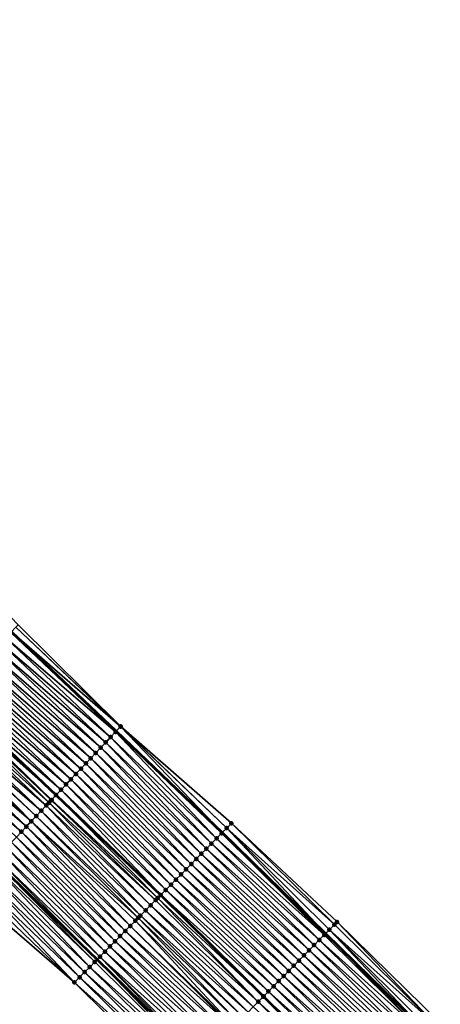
# Model space of a CAD drawing. Header units: feet. Extents: x 2017353 to 2024169, y 808050 to 818690.
# Tile 291 of 305: x 2022727 to 2022785, y 814078 to 814214. Entities that reach past the tile are written whole.
import ezdxf

# ---------------------------------------------------------------- set-up
doc = ezdxf.new("R2010")
doc.units = ezdxf.units.FT
doc.header["$MEASUREMENT"] = 0
for name, color, linetype, lineweight in [('EP_Travel Lane', 172, 'Continuous', 53), ('SB-Road Shots', 141, 'Continuous', 100), ('SB-Road X-Section', 40, 'Continuous', 13), ('STRIPING', 60, 'Continuous', 53)]:
    doc.layers.add(name, color=color, linetype=linetype, lineweight=lineweight)
doc.layers.add('I-77-MM15-17_SB-Surface-BORDER', color=7, linetype='Continuous')
doc.layers.add('I-77-MM15-17_SB-Surface-TIN', color=7, linetype='Continuous')

msp = doc.modelspace()

# ---------------------------------------------------------------- linework, layer by layer
at = {"layer": 'EP_Travel Lane'}
for points in [[(2022542.824971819, 814286.3335518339, 283.9437080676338), (2022558.550940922, 814273.9987547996, 284.6837772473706), (2022574.318739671, 814261.2731713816, 285.4313607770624), (2022589.818365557, 814248.6543625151, 286.158104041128), (2022605.458133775, 814235.8011696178, 286.8715970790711), (2022620.708547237, 814222.8807780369, 287.5706653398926), (2022635.958370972, 814209.9608860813, 288.2912770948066), (2022651.226410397, 814196.6884151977, 289.0018068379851), (2022666.2520939, 814183.5089710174, 289.7307393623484), (2022681.37087655, 814170.1594617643, 290.4675024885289), (2022696.224316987, 814156.7876195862, 291.2221389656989), (2022711.078236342, 814143.4153462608, 291.9592854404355), (2022725.94583979, 814129.5223704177, 292.664388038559), (2022740.431374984, 814115.7495768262, 293.3581499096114), (2022755.100171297, 814101.7165553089, 294.0507153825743), (2022769.379040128, 814087.7297632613, 294.7547948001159), (2022783.657795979, 814073.7430818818, 295.463396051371)], [(2022543.388419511, 814254.5721769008, 283.0226488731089), (2022558.769845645, 814242.1365156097, 283.7643351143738), (2022574.270307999, 814229.5170257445, 284.4614932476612), (2022589.570320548, 814216.9521641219, 285.1430029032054), (2022604.820318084, 814204.0321249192, 285.8572636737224), (2022620.070823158, 814191.1116557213, 286.5529832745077), (2022635.026216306, 814178.1240088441, 287.2507051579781), (2022650.0520264, 814164.9444536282, 287.9749141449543), (2022664.942437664, 814151.8155935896, 288.719569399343), (2022679.796072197, 814138.4417557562, 289.4340527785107), (2022694.648787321, 814125.0687457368, 290.1821120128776), (2022709.035745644, 814111.5847175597, 290.9067838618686), (2022723.520735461, 814097.8124425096, 291.6214098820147), (2022737.792529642, 814084.155076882, 292.3155407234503), (2022752.070798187, 814070.1688728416, 293.0436290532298)]]:
    msp.add_polyline3d(points, dxfattribs=at)
at = {"layer": 'I-77-MM15-17_SB-Surface-BORDER', "color": 3, "linetype": 'Continuous', "lineweight": -3}
for points in [[(2022543.494054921, 814287.1911650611, 284.0234243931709), (2022559.589401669, 814275.3295919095, 284.8034136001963), (2022575.872630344, 814263.1865528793, 285.6143508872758), (2022591.355720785, 814250.5473830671, 286.3391464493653), (2022607.316278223, 814238.0056593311, 287.0741555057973), (2022622.513882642, 814225.0224247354, 287.7640306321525), (2022637.804365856, 814212.1510315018, 288.493770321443), (2022653.039995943, 814198.766447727, 289.1937222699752), (2022668.203469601, 814185.7450647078, 289.940548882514), (2022683.272587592, 814172.2830550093, 290.6726957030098), (2022698.013128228, 814158.7858038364, 291.4271963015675), (2022712.694945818, 814145.2207183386, 292.1343258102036), (2022726.838947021, 814130.4695501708, 292.7534395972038), (2022741.058225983, 814116.4144667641, 293.4223065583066), (2022756.367294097, 814103.002045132, 294.17339212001), (2022770.972810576, 814089.3465911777, 294.9082043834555), (2022785.257227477, 814075.3653871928, 295.6120124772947)], [(2022748.847896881, 814066.9013379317, 292.7734682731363), (2022734.647562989, 814080.9655449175, 292.0315881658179), (2022719.756625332, 814093.8228042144, 291.2912319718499), (2022705.247665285, 814107.5712598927, 290.6047681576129), (2022690.273627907, 814120.1878806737, 289.7965790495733), (2022675.420062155, 814133.5606444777, 289.0612043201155), (2022660.565798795, 814146.9340363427, 288.3513061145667), (2022645.743332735, 814160.0123452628, 287.6087068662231), (2022630.717095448, 814173.1922195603, 286.899399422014), (2022616.49601582, 814186.8759014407, 286.260089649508), (2022601.890020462, 814200.5609027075, 285.6326507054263), (2022585.552264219, 814212.1930592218, 284.8471411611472), (2022570.789739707, 814225.2368522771, 284.1491074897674), (2022555.938578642, 814238.6556753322, 283.5252353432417), (2022540.148849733, 814250.4243857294, 282.7168891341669)]]:
    msp.add_polyline3d(points, dxfattribs=at)
at = {"layer": 'I-77-MM15-17_SB-Surface-TIN', "color": 128, "linetype": 'Continuous', "lineweight": -3}
for points in [[(2022740.33757375, 814115.650082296, 293.3485268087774), (2022725.828854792, 814129.3983095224, 292.6528545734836), (2022725.143221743, 814128.6703559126, 292.569054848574)], [(2022725.828854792, 814129.3983095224, 292.6528545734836), (2022740.431374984, 814115.7495768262, 293.3581499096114), (2022725.94583979, 814129.5223704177, 292.664388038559)], [(2022740.33757375, 814115.650082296, 293.3485268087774), (2022740.431374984, 814115.7495768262, 293.3581499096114), (2022725.828854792, 814129.3983095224, 292.6528545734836)], [(2022741.023558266, 814116.3777028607, 293.4189021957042), (2022726.514910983, 814130.1258621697, 292.7204923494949), (2022725.94583979, 814129.5223704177, 292.664388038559)], [(2022741.023558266, 814116.3777028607, 293.4189021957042), (2022725.94583979, 814129.5223704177, 292.664388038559), (2022740.431374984, 814115.7495768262, 293.3581499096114)], [(2022741.058225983, 814116.4144667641, 293.4223065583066), (2022726.838947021, 814130.4695501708, 292.7534395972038), (2022726.514910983, 814130.1258621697, 292.7204923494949)], [(2022741.023558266, 814116.3777028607, 293.4189021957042), (2022741.058225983, 814116.4144667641, 293.4223065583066), (2022726.514910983, 814130.1258621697, 292.7204923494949)], [(2022738.966016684, 814114.1944507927, 293.1920408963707), (2022724.457637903, 814127.9423556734, 292.483375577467), (2022723.771855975, 814127.2145431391, 292.4052623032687)], [(2022739.651739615, 814114.9223192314, 293.2724075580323), (2022725.143221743, 814128.6703559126, 292.569054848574), (2022724.457637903, 814127.9423556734, 292.483375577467)], [(2022738.966016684, 814114.1944507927, 293.1920408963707), (2022739.651739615, 814114.9223192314, 293.2724075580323), (2022724.457637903, 814127.9423556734, 292.483375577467)], [(2022739.651739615, 814114.9223192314, 293.2724075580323), (2022740.33757375, 814115.650082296, 293.3485268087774), (2022725.143221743, 814128.6703559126, 292.569054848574)], [(2022738.280321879, 814113.4665557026, 293.1105999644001), (2022723.771855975, 814127.2145431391, 292.4052623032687), (2022723.086012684, 814126.4867887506, 292.3294927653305)], [(2022738.280321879, 814113.4665557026, 293.1105999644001), (2022738.966016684, 814114.1944507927, 293.1920408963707), (2022723.771855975, 814127.2145431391, 292.4052623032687)], [(2022736.908862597, 814112.0108315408, 292.9503791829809), (2022722.400319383, 814125.7588922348, 292.2479943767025), (2022721.71466733, 814125.0309566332, 292.1649205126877)], [(2022737.594608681, 814112.7386780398, 293.0298615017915), (2022723.086012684, 814126.4867887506, 292.3294927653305), (2022722.400319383, 814125.7588922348, 292.2479943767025)], [(2022736.908862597, 814112.0108315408, 292.9503791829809), (2022737.594608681, 814112.7386780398, 293.0298615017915), (2022722.400319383, 814125.7588922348, 292.2479943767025)], [(2022737.594608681, 814112.7386780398, 293.0298615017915), (2022738.280321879, 814113.4665557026, 293.1105999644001), (2022723.086012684, 814126.4867887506, 292.3294927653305)], [(2022735.537144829, 814110.5553523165, 292.8000313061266), (2022721.028854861, 814124.3031730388, 292.0879737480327), (2022720.342979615, 814123.5754489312, 292.013424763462)], [(2022736.223032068, 814111.2830650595, 292.8741222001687), (2022721.71466733, 814125.0309566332, 292.1649205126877), (2022721.028854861, 814124.3031730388, 292.0879737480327)], [(2022735.537144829, 814110.5553523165, 292.8000313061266), (2022736.223032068, 814111.2830650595, 292.8741222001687), (2022721.028854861, 814124.3031730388, 292.0879737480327)], [(2022736.223032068, 814111.2830650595, 292.8741222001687), (2022736.908862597, 814112.0108315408, 292.9503791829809), (2022721.71466733, 814125.0309566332, 292.1649205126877)], [(2022734.16571631, 814109.0995990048, 292.6386355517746), (2022719.657077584, 814122.847750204, 291.9398988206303), (2022718.971455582, 814122.1197861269, 291.8556771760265)], [(2022734.851374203, 814109.8275290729, 292.7214863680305), (2022720.342979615, 814123.5754489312, 292.013424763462), (2022719.657077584, 814122.847750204, 291.9398988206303)], [(2022734.16571631, 814109.0995990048, 292.6386355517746), (2022734.851374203, 814109.8275290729, 292.7214863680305), (2022719.657077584, 814122.847750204, 291.9398988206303)], [(2022734.851374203, 814109.8275290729, 292.7214863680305), (2022735.537144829, 814110.5553523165, 292.8000313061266), (2022720.342979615, 814123.5754489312, 292.013424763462)], [(2022732.794376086, 814107.6437620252, 292.4738673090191), (2022718.286030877, 814121.3916350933, 291.7639197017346), (2022717.600605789, 814120.6634844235, 291.6721768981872)], [(2022733.480025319, 814108.3717002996, 292.5570489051), (2022718.971455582, 814122.1197861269, 291.8556771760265), (2022718.286030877, 814121.3916350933, 291.7639197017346)], [(2022732.794376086, 814107.6437620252, 292.4738673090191), (2022733.480025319, 814108.3717002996, 292.5570489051), (2022718.286030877, 814121.3916350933, 291.7639197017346)], [(2022733.480025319, 814108.3717002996, 292.5570489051), (2022734.16571631, 814109.0995990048, 292.6386355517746), (2022718.971455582, 814122.1197861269, 291.8556771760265)], [(2022731.118678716, 814105.8655163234, 292.2859125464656), (2022716.914684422, 814119.9358040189, 291.5993894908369), (2022716.228484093, 814119.2083879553, 291.5372571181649)], [(2022731.474959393, 814106.2432380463, 292.3189637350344), (2022717.139006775, 814120.1736296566, 291.6202663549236), (2022716.914684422, 814119.9358040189, 291.5993894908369)], [(2022731.118678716, 814105.8655163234, 292.2859125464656), (2022731.422911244, 814106.1880431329, 292.3138589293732), (2022716.914684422, 814119.9358040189, 291.5993894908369)], [(2022731.422911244, 814106.1880431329, 292.3138589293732), (2022731.474959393, 814106.2432380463, 292.3189637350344), (2022716.914684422, 814119.9358040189, 291.5993894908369)], [(2022717.139006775, 814120.1736296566, 291.6202663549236), (2022732.100256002, 814106.9067884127, 292.3888566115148), (2022717.592151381, 814120.6545124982, 291.671226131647)], [(2022731.474959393, 814106.2432380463, 292.3189637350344), (2022732.100256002, 814106.9067884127, 292.3888566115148), (2022717.139006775, 814120.1736296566, 291.6202663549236)], [(2022732.108749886, 814106.9158019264, 292.3898060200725), (2022717.600605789, 814120.6634844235, 291.6721768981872), (2022717.592151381, 814120.6545124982, 291.671226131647)], [(2022732.108749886, 814106.9158019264, 292.3898060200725), (2022717.592151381, 814120.6545124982, 291.671226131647), (2022732.100256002, 814106.9067884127, 292.3888566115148)], [(2022732.108749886, 814106.9158019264, 292.3898060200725), (2022732.794376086, 814107.6437620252, 292.4738673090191), (2022717.600605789, 814120.6634844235, 291.6721768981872)], [(2022730.050398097, 814104.733317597, 292.1938906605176), (2022715.542469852, 814118.4807955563, 291.4680170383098), (2022714.85634221, 814117.7533106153, 291.4031083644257)], [(2022730.736646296, 814105.4606883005, 292.2541946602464), (2022716.228484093, 814119.2083879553, 291.5372571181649), (2022715.542469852, 814118.4807955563, 291.4680170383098)], [(2022730.050398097, 814104.733317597, 292.1938906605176), (2022730.736646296, 814105.4606883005, 292.2541946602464), (2022715.542469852, 814118.4807955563, 291.4680170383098)], [(2022730.736646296, 814105.4606883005, 292.2541946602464), (2022731.118678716, 814105.8655163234, 292.2859125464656), (2022716.228484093, 814119.2083879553, 291.5372571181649)], [(2022728.678250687, 814103.278245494, 292.0599529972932), (2022714.169845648, 814117.0261752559, 291.3522905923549), (2022713.483416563, 814116.2989759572, 291.2988955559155)], [(2022728.678250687, 814103.278245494, 292.0599529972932), (2022714.676425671, 814117.5626859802, 291.388693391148), (2022714.169845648, 814117.0261752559, 291.3522905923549)], [(2022729.364370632, 814104.0057377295, 292.1251556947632), (2022714.85634221, 814117.7533106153, 291.4031083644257), (2022714.676425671, 814117.5626859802, 291.388693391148)], [(2022728.678250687, 814103.278245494, 292.0599529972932), (2022729.364370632, 814104.0057377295, 292.1251556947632), (2022714.676425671, 814117.5626859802, 291.388693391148)], [(2022729.364370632, 814104.0057377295, 292.1251556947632), (2022730.050398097, 814104.733317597, 292.1938906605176), (2022714.85634221, 814117.7533106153, 291.4031083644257)], [(2022727.991987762, 814102.5508887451, 292.0002114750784), (2022713.483416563, 814116.2989759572, 291.2988955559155), (2022712.797296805, 814115.5714835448, 291.2336857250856)], [(2022727.991987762, 814102.5508887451, 292.0002114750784), (2022728.678250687, 814103.278245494, 292.0599529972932), (2022713.483416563, 814116.2989759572, 291.2988955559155)], [(2022755.004669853, 814101.6196764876, 294.041608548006), (2022740.431374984, 814115.7495768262, 293.3581499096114), (2022740.33757375, 814115.650082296, 293.3485268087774)], [(2022741.023558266, 814116.3777028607, 293.4189021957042), (2022740.431374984, 814115.7495768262, 293.3581499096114), (2022755.100171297, 814101.7165553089, 294.0507153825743)], [(2022755.004669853, 814101.6196764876, 294.041608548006), (2022755.100171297, 814101.7165553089, 294.0507153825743), (2022740.431374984, 814115.7495768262, 293.3581499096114)], [(2022755.706697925, 814102.3318296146, 294.1085525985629), (2022741.058225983, 814116.4144667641, 293.4223065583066), (2022741.023558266, 814116.3777028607, 293.4189021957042)], [(2022755.706697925, 814102.3318296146, 294.1085525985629), (2022741.023558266, 814116.3777028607, 293.4189021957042), (2022755.100171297, 814101.7165553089, 294.0507153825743)], [(2022755.706697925, 814102.3318296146, 294.1085525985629), (2022756.367294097, 814103.002045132, 294.17339212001), (2022741.058225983, 814116.4144667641, 293.4223065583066)], [(2022727.305711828, 814101.8235443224, 291.9409668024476), (2022712.797296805, 814115.5714835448, 291.2336857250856), (2022712.111099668, 814114.844064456, 291.1714314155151)], [(2022726.619261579, 814101.0963650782, 291.8883801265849), (2022727.305711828, 814101.8235443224, 291.9409668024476), (2022712.111099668, 814114.844064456, 291.1714314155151)], [(2022727.305711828, 814101.8235443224, 291.9409668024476), (2022727.991987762, 814102.5508887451, 292.0002114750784), (2022712.797296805, 814115.5714835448, 291.2336857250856)], [(2022753.601071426, 814100.1949169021, 293.8893171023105), (2022739.651739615, 814114.9223192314, 293.2724075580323), (2022738.966016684, 814114.1944507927, 293.1920408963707)], [(2022754.302766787, 814100.9073995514, 293.969638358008), (2022740.33757375, 814115.650082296, 293.3485268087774), (2022739.651739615, 814114.9223192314, 293.2724075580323)], [(2022753.601071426, 814100.1949169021, 293.8893171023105), (2022754.302766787, 814100.9073995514, 293.969638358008), (2022739.651739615, 814114.9223192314, 293.2724075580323)], [(2022754.302766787, 814100.9073995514, 293.969638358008), (2022755.004669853, 814101.6196764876, 294.041608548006), (2022740.33757375, 814115.650082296, 293.3485268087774)], [(2022752.19755243, 814098.770078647, 293.733831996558), (2022738.280321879, 814113.4665557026, 293.1105999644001), (2022737.594608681, 814112.7386780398, 293.0298615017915)], [(2022752.899397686, 814099.4824128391, 293.8081265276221), (2022738.966016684, 814114.1944507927, 293.1920408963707), (2022738.280321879, 814113.4665557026, 293.1105999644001)], [(2022752.19755243, 814098.770078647, 293.733831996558), (2022752.899397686, 814099.4824128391, 293.8081265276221), (2022738.280321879, 814113.4665557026, 293.1105999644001)], [(2022752.899397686, 814099.4824128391, 293.8081265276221), (2022753.601071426, 814100.1949169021, 293.8893171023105), (2022738.966016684, 814114.1944507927, 293.1920408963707)], [(2022750.793921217, 814097.3453515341, 293.582858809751), (2022736.908862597, 814112.0108315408, 292.9503791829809), (2022736.223032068, 814111.2830650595, 292.8741222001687)], [(2022751.49573457, 814098.0577173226, 293.6584360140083), (2022737.594608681, 814112.7386780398, 293.0298615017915), (2022736.908862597, 814112.0108315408, 292.9503791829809)], [(2022750.793921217, 814097.3453515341, 293.582858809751), (2022751.49573457, 814098.0577173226, 293.6584360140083), (2022736.908862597, 814112.0108315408, 292.9503791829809)], [(2022751.49573457, 814098.0577173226, 293.6584360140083), (2022752.19755243, 814098.770078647, 293.733831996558), (2022737.594608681, 814112.7386780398, 293.0298615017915)], [(2022749.390199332, 814095.9207142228, 293.4355311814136), (2022735.537144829, 814110.5553523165, 292.8000313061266), (2022734.851374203, 814109.8275290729, 292.7214863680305)], [(2022750.092055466, 814096.6330376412, 293.5093883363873), (2022736.223032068, 814111.2830650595, 292.8741222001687), (2022735.537144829, 814110.5553523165, 292.8000313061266)], [(2022749.390199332, 814095.9207142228, 293.4355311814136), (2022750.092055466, 814096.6330376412, 293.5093883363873), (2022735.537144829, 814110.5553523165, 292.8000313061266)], [(2022750.092055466, 814096.6330376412, 293.5093883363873), (2022750.793921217, 814097.3453515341, 293.582858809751), (2022736.223032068, 814111.2830650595, 292.8741222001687)], [(2022747.98681011, 814094.4957474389, 293.2748283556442), (2022734.16571631, 814109.0995990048, 292.6386355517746), (2022733.480025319, 814108.3717002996, 292.5570489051)], [(2022748.688474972, 814095.2082602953, 293.3563758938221), (2022734.851374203, 814109.8275290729, 292.7214863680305), (2022734.16571631, 814109.0995990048, 292.6386355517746)], [(2022747.98681011, 814094.4957474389, 293.2748283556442), (2022748.688474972, 814095.2082602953, 293.3563758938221), (2022734.16571631, 814109.0995990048, 292.6386355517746)], [(2022748.688474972, 814095.2082602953, 293.3563758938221), (2022749.390199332, 814095.9207142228, 293.4355311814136), (2022734.851374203, 814109.8275290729, 292.7214863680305)], [(2022746.583320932, 814093.0708796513, 293.1181443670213), (2022732.794376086, 814107.6437620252, 292.4738673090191), (2022732.108749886, 814106.9158019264, 292.3898060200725)], [(2022747.285097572, 814093.7832818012, 293.1951976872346), (2022733.480025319, 814108.3717002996, 292.5570489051), (2022732.794376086, 814107.6437620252, 292.4738673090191)], [(2022746.583320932, 814093.0708796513, 293.1181443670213), (2022747.285097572, 814093.7832818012, 293.1951976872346), (2022732.794376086, 814107.6437620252, 292.4738673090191)], [(2022747.285097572, 814093.7832818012, 293.1951976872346), (2022747.98681011, 814094.4957474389, 293.2748283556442), (2022733.480025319, 814108.3717002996, 292.5570489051)], [(2022745.881366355, 814092.3586537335, 293.0482453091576), (2022731.422911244, 814106.1880431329, 292.3138589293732), (2022731.118678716, 814105.8655163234, 292.2859125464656)], [(2022745.881366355, 814092.3586537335, 293.0482453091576), (2022731.474959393, 814106.2432380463, 292.3189637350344), (2022731.422911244, 814106.1880431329, 292.3138589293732)], [(2022746.16291304, 814092.6442613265, 293.0750986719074), (2022732.100256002, 814106.9067884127, 292.3888566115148), (2022731.474959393, 814106.2432380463, 292.3189637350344)], [(2022745.881366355, 814092.3586537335, 293.0482453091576), (2022746.16291304, 814092.6442613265, 293.0750986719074), (2022731.474959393, 814106.2432380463, 292.3189637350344)], [(2022732.108749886, 814106.9158019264, 292.3898060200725), (2022732.100256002, 814106.9067884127, 292.3888566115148), (2022746.574712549, 814093.0621441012, 293.117262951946)], [(2022746.16291304, 814092.6442613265, 293.0750986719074), (2022746.574712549, 814093.0621441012, 293.117262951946), (2022732.100256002, 814106.9067884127, 292.3888566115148)], [(2022746.583320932, 814093.0708796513, 293.1181443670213), (2022732.108749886, 814106.9158019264, 292.3898060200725), (2022746.574712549, 814093.0621441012, 293.117262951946)], [(2022744.47730681, 814090.9343508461, 292.9144938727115), (2022730.736646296, 814105.4606883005, 292.2541946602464), (2022730.050398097, 814104.733317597, 292.1938906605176)], [(2022745.179296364, 814091.6465421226, 292.982986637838), (2022731.118678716, 814105.8655163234, 292.2859125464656), (2022730.736646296, 814105.4606883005, 292.2541946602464)], [(2022744.47730681, 814090.9343508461, 292.9144938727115), (2022745.179296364, 814091.6465421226, 292.982986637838), (2022730.736646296, 814105.4606883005, 292.2541946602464)], [(2022745.179296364, 814091.6465421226, 292.982986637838), (2022745.881366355, 814092.3586537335, 293.0482453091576), (2022731.118678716, 814105.8655163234, 292.2859125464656)], [(2022743.466483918, 814089.9090221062, 292.8195676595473), (2022729.364370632, 814104.0057377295, 292.1251556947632), (2022728.678250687, 814103.278245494, 292.0599529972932)], [(2022743.775296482, 814090.2221801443, 292.8468363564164), (2022730.050398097, 814104.733317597, 292.1938906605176), (2022729.364370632, 814104.0057377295, 292.1251556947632)], [(2022743.466483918, 814089.9090221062, 292.8195676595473), (2022743.775296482, 814090.2221801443, 292.8468363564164), (2022729.364370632, 814104.0057377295, 292.1251556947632)], [(2022743.775296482, 814090.2221801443, 292.8468363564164), (2022744.47730681, 814090.9343508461, 292.9144938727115), (2022730.050398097, 814104.733317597, 292.1938906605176)], [(2022741.668458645, 814088.0864671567, 292.6763046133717), (2022727.991987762, 814102.5508887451, 292.0002114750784), (2022727.305711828, 814101.8235443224, 291.9409668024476)], [(2022742.370712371, 814088.7983967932, 292.7341758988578), (2022728.678250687, 814103.278245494, 292.0599529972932), (2022727.991987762, 814102.5508887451, 292.0002114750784)], [(2022741.668458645, 814088.0864671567, 292.6763046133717), (2022742.370712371, 814088.7983967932, 292.7341758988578), (2022727.991987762, 814102.5508887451, 292.0002114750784)], [(2022742.370712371, 814088.7983967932, 292.7341758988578), (2022743.07305384, 814089.5102395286, 292.788519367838), (2022728.678250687, 814103.278245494, 292.0599529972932)], [(2022743.07305384, 814089.5102395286, 292.788519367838), (2022743.466483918, 814089.9090221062, 292.8195676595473), (2022728.678250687, 814103.278245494, 292.0599529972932)], [(2022755.706697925, 814102.3318296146, 294.1085525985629), (2022755.100171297, 814101.7165553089, 294.0507153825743), (2022769.379040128, 814087.7297632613, 294.7547948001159)], [(2022770.610250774, 814088.978596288, 294.8694895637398), (2022756.367294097, 814103.002045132, 294.17339212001), (2022755.706697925, 814102.3318296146, 294.1085525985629)], [(2022769.908201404, 814088.2664642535, 294.8034019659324), (2022755.706697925, 814102.3318296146, 294.1085525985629), (2022769.379040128, 814087.7297632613, 294.7547948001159)], [(2022769.908201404, 814088.2664642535, 294.8034019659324), (2022770.610250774, 814088.978596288, 294.8694895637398), (2022755.706697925, 814102.3318296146, 294.1085525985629)], [(2022770.610250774, 814088.978596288, 294.8694895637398), (2022770.972810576, 814089.3465911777, 294.9082043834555), (2022756.367294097, 814103.002045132, 294.17339212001)], [(2022740.264186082, 814086.6623752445, 292.5511178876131), (2022726.619261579, 814101.0963650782, 291.8883801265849), (2022725.932833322, 814100.3691649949, 291.8349534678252)], [(2022740.966274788, 814087.3744683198, 292.6156240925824), (2022727.305711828, 814101.8235443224, 291.9409668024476), (2022726.619261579, 814101.0963650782, 291.8883801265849)], [(2022740.264186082, 814086.6623752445, 292.5511178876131), (2022740.966274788, 814087.3744683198, 292.6156240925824), (2022726.619261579, 814101.0963650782, 291.8883801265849)], [(2022740.966274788, 814087.3744683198, 292.6156240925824), (2022741.668458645, 814088.0864671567, 292.6763046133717), (2022727.305711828, 814101.8235443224, 291.9409668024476)], [(2022768.504363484, 814086.8419418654, 294.6607401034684), (2022754.302766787, 814100.9073995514, 293.969638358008), (2022753.601071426, 814100.1949169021, 293.8893171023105)], [(2022769.206112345, 814087.5543715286, 294.7389101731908), (2022755.004669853, 814101.6196764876, 294.041608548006), (2022754.302766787, 814100.9073995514, 293.969638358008)], [(2022768.504363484, 814086.8419418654, 294.6607401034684), (2022769.206112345, 814087.5543715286, 294.7389101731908), (2022754.302766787, 814100.9073995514, 293.969638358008)], [(2022769.206112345, 814087.5543715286, 294.7389101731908), (2022755.100171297, 814101.7165553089, 294.0507153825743), (2022755.004669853, 814101.6196764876, 294.041608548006)], [(2022769.206112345, 814087.5543715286, 294.7389101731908), (2022769.379040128, 814087.7297632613, 294.7547948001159), (2022755.100171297, 814101.7165553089, 294.0507153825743)], [(2022738.859946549, 814085.23825062, 292.424603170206), (2022725.24660294, 814099.6417774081, 291.7739689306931), (2022724.560345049, 814098.9144158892, 291.71403514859)], [(2022739.562093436, 814085.950286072, 292.4867701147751), (2022725.932833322, 814100.3691649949, 291.8349534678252), (2022725.24660294, 814099.6417774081, 291.7739689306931)], [(2022738.859946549, 814085.23825062, 292.424603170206), (2022739.562093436, 814085.950286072, 292.4867701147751), (2022725.24660294, 814099.6417774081, 291.7739689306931)], [(2022739.562093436, 814085.950286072, 292.4867701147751), (2022740.264186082, 814086.6623752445, 292.5511178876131), (2022725.932833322, 814100.3691649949, 291.8349534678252)], [(2022767.101016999, 814085.4169327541, 294.4983193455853), (2022752.899397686, 814099.4824128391, 293.8081265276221), (2022752.19755243, 814098.770078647, 293.733831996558)], [(2022767.80270724, 814086.1294204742, 294.5788462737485), (2022753.601071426, 814100.1949169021, 293.8893171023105), (2022752.899397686, 814099.4824128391, 293.8081265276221)], [(2022767.101016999, 814085.4169327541, 294.4983193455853), (2022767.80270724, 814086.1294204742, 294.5788462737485), (2022752.899397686, 814099.4824128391, 293.8081265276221)], [(2022767.80270724, 814086.1294204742, 294.5788462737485), (2022768.504363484, 814086.8419418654, 294.6607401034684), (2022753.601071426, 814100.1949169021, 293.8893171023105)], [(2022723.874116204, 814098.1870268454, 291.6529918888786), (2022723.520735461, 814097.8124425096, 291.6214098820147), (2022737.792529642, 814084.155076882, 292.3155407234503)], [(2022738.157994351, 814084.5260223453, 292.3546084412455), (2022724.560345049, 814098.9144158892, 291.71403514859), (2022723.874116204, 814098.1870268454, 291.6529918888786)], [(2022738.157994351, 814084.5260223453, 292.3546084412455), (2022723.874116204, 814098.1870268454, 291.6529918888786), (2022737.792529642, 814084.155076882, 292.3155407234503)], [(2022738.157994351, 814084.5260223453, 292.3546084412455), (2022738.859946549, 814085.23825062, 292.424603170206), (2022724.560345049, 814098.9144158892, 291.71403514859)], [(2022765.697413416, 814083.992178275, 294.3462355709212), (2022751.49573457, 814098.0577173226, 293.6584360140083), (2022750.793921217, 814097.3453515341, 293.582858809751)], [(2022766.399241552, 814084.7045294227, 294.4212182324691), (2022752.19755243, 814098.770078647, 293.733831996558), (2022751.49573457, 814098.0577173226, 293.6584360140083)], [(2022765.697413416, 814083.992178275, 294.3462355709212), (2022766.399241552, 814084.7045294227, 294.4212182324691), (2022751.49573457, 814098.0577173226, 293.6584360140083)], [(2022766.399241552, 814084.7045294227, 294.4212182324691), (2022767.101016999, 814085.4169327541, 294.4983193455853), (2022752.19755243, 814098.770078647, 293.733831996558)], [(2022736.05200314, 814082.389470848, 292.1500367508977), (2022722.50158725, 814096.7323162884, 291.5336273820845), (2022721.815156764, 814096.0051183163, 291.4802858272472)], [(2022736.754223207, 814083.1014338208, 292.2092613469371), (2022723.187894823, 814097.4596307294, 291.5916635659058), (2022722.50158725, 814096.7323162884, 291.5336273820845)], [(2022736.05200314, 814082.389470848, 292.1500367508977), (2022736.754223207, 814083.1014338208, 292.2092613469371), (2022722.50158725, 814096.7323162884, 291.5336273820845)], [(2022737.456167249, 814083.8136701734, 292.2795840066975), (2022723.520735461, 814097.8124425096, 291.6214098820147), (2022723.187894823, 814097.4596307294, 291.5916635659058)], [(2022736.754223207, 814083.1014338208, 292.2092613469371), (2022737.456167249, 814083.8136701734, 292.2795840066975), (2022723.187894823, 814097.4596307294, 291.5916635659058)], [(2022737.456167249, 814083.8136701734, 292.2795840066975), (2022737.792529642, 814084.155076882, 292.3155407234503), (2022723.520735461, 814097.8124425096, 291.6214098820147)], [(2022764.293695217, 814082.5675373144, 294.19876016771), (2022750.092055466, 814096.6330376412, 293.5093883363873), (2022749.390199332, 814095.9207142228, 293.4355311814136)], [(2022764.995572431, 814083.2798398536, 294.2717695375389), (2022750.793921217, 814097.3453515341, 293.582858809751), (2022750.092055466, 814096.6330376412, 293.5093883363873)], [(2022764.293695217, 814082.5675373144, 294.19876016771), (2022764.995572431, 814083.2798398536, 294.2717695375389), (2022750.092055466, 814096.6330376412, 293.5093883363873)], [(2022764.995572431, 814083.2798398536, 294.2717695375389), (2022765.697413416, 814083.992178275, 294.3462355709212), (2022750.793921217, 814097.3453515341, 293.582858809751)], [(2022734.647562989, 814080.9655449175, 292.0315881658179), (2022721.128785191, 814095.2778645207, 291.4246941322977), (2022720.442695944, 814094.5503431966, 291.3583189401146)], [(2022735.349730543, 814081.6775599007, 292.0929241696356), (2022721.815156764, 814096.0051183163, 291.4802858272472), (2022721.128785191, 814095.2778645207, 291.4246941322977)], [(2022735.349730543, 814081.6775599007, 292.0929241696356), (2022721.128785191, 814095.2778645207, 291.4246941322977), (2022734.647562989, 814080.9655449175, 292.0315881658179)], [(2022735.349730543, 814081.6775599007, 292.0929241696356), (2022736.05200314, 814082.389470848, 292.1500367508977), (2022721.815156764, 814096.0051183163, 291.4802858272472)], [(2022763.591895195, 814081.8551583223, 294.1226471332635), (2022749.390199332, 814095.9207142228, 293.4355311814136), (2022748.688474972, 814095.2082602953, 293.3563758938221)], [(2022763.591895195, 814081.8551583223, 294.1226471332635), (2022764.293695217, 814082.5675373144, 294.19876016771), (2022749.390199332, 814095.9207142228, 293.4355311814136)], [(2022734.647562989, 814080.9655449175, 292.0315881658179), (2022720.442695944, 814094.5503431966, 291.3583189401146), (2022719.756625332, 814093.8228042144, 291.2912319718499)], [(2022762.188454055, 814080.4302429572, 293.9640320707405), (2022747.98681011, 814094.4957474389, 293.2748283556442), (2022747.285097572, 814093.7832818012, 293.1951976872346)], [(2022762.890188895, 814081.1426865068, 294.0427658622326), (2022748.688474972, 814095.2082602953, 293.3563758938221), (2022747.98681011, 814094.4957474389, 293.2748283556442)], [(2022762.188454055, 814080.4302429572, 293.9640320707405), (2022762.890188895, 814081.1426865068, 294.0427658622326), (2022747.98681011, 814094.4957474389, 293.2748283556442)], [(2022762.890188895, 814081.1426865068, 294.0427658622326), (2022763.591895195, 814081.8551583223, 294.1226471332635), (2022748.688474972, 814095.2082602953, 293.3563758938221)], [(2022760.082668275, 814078.2934879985, 293.7512012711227), (2022746.16291304, 814092.6442613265, 293.0750986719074), (2022745.881366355, 814092.3586537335, 293.0482453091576)], [(2022746.16291304, 814092.6442613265, 293.0750986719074), (2022760.776259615, 814078.996682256, 293.8092905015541), (2022746.574712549, 814093.0621441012, 293.117262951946)], [(2022760.082668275, 814078.2934879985, 293.7512012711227), (2022760.776259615, 814078.996682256, 293.8092905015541), (2022746.16291304, 814092.6442613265, 293.0750986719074)], [(2022760.81827685, 814079.0392999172, 293.8131851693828), (2022746.583320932, 814093.0708796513, 293.1181443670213), (2022746.574712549, 814093.0621441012, 293.117262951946)], [(2022760.784898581, 814079.0054408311, 293.8100140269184), (2022746.574712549, 814093.0621441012, 293.117262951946), (2022760.776259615, 814078.996682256, 293.8092905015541)], [(2022760.784898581, 814079.0054408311, 293.8100140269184), (2022760.81827685, 814079.0392999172, 293.8131851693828), (2022746.574712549, 814093.0621441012, 293.117262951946)], [(2022761.486737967, 814079.717780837, 293.8845443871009), (2022747.285097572, 814093.7832818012, 293.1951976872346), (2022746.583320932, 814093.0708796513, 293.1181443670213)], [(2022760.81827685, 814079.0392999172, 293.8131851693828), (2022761.486737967, 814079.717780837, 293.8845443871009), (2022746.583320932, 814093.0708796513, 293.1181443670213)], [(2022761.486737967, 814079.717780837, 293.8845443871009), (2022762.188454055, 814080.4302429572, 293.9640320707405), (2022747.285097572, 814093.7832818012, 293.1951976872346)], [(2022759.380596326, 814077.5813783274, 293.6860215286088), (2022745.179296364, 814091.6465421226, 292.982986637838), (2022744.47730681, 814090.9343508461, 292.9144938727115)], [(2022760.082668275, 814078.2934879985, 293.7512012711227), (2022745.881366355, 814092.3586537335, 293.0482453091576), (2022745.179296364, 814091.6465421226, 292.982986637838)], [(2022759.380596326, 814077.5813783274, 293.6860215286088), (2022760.082668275, 814078.2934879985, 293.7512012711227), (2022745.179296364, 814091.6465421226, 292.982986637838)], [(2022757.274367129, 814075.4450625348, 293.4910190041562), (2022743.466483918, 814089.9090221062, 292.8195676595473), (2022743.07305384, 814089.5102395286, 292.788519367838)], [(2022757.976573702, 814076.1570388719, 293.5507859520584), (2022743.775296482, 814090.2221801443, 292.8468363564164), (2022743.466483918, 814089.9090221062, 292.8195676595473)], [(2022757.274367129, 814075.4450625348, 293.4910190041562), (2022757.976573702, 814076.1570388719, 293.5507859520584), (2022743.466483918, 814089.9090221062, 292.8195676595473)], [(2022758.678652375, 814076.8691418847, 293.6156953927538), (2022744.47730681, 814090.9343508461, 292.9144938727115), (2022743.775296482, 814090.2221801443, 292.8468363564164)], [(2022757.976573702, 814076.1570388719, 293.5507859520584), (2022758.678652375, 814076.8691418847, 293.6156953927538), (2022743.775296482, 814090.2221801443, 292.8468363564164)], [(2022758.678652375, 814076.8691418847, 293.6156953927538), (2022759.380596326, 814077.5813783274, 293.6860215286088), (2022744.47730681, 814090.9343508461, 292.9144938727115)], [(2022756.572102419, 814074.7331437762, 293.4335895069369), (2022742.370712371, 814088.7983967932, 292.7341758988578), (2022741.668458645, 814088.0864671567, 292.6763046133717)], [(2022756.716544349, 814074.8795152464, 293.4442737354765), (2022743.07305384, 814089.5102395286, 292.788519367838), (2022742.370712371, 814088.7983967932, 292.7341758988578)], [(2022756.572102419, 814074.7331437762, 293.4335895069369), (2022756.716544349, 814074.8795152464, 293.4442737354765), (2022742.370712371, 814088.7983967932, 292.7341758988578)], [(2022756.716544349, 814074.8795152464, 293.4442737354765), (2022757.274367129, 814075.4450625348, 293.4910190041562), (2022743.07305384, 814089.5102395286, 292.788519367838)], [(2022784.811597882, 814074.9133857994, 295.5706303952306), (2022770.610250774, 814088.978596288, 294.8694895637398), (2022769.908201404, 814088.2664642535, 294.8034019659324)], [(2022784.811597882, 814074.9133857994, 295.5706303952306), (2022770.972810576, 814089.3465911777, 294.9082043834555), (2022770.610250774, 814088.978596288, 294.8694895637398)], [(2022784.811597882, 814074.9133857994, 295.5706303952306), (2022785.257227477, 814075.3653871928, 295.6120124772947), (2022770.972810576, 814089.3465911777, 294.9082043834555)], [(2022755.167547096, 814073.3093319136, 293.3197719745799), (2022740.966274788, 814087.3744683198, 292.6156240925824), (2022740.264186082, 814086.6623752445, 292.5511178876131)], [(2022755.869716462, 814074.0213451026, 293.3810349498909), (2022741.668458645, 814088.0864671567, 292.6763046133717), (2022740.966274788, 814087.3744683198, 292.6156240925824)], [(2022755.167547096, 814073.3093319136, 293.3197719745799), (2022755.869716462, 814074.0213451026, 293.3810349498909), (2022740.966274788, 814087.3744683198, 292.6156240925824)], [(2022755.869716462, 814074.0213451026, 293.3810349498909), (2022756.572102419, 814074.7331437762, 293.4335895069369), (2022741.668458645, 814088.0864671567, 292.6763046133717)], [(2022783.407439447, 814073.4891808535, 295.440855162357), (2022769.206112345, 814087.5543715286, 294.7389101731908), (2022768.504363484, 814086.8419418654, 294.6607401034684)], [(2022783.407439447, 814073.4891808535, 295.440855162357), (2022769.379040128, 814087.7297632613, 294.7547948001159), (2022769.206112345, 814087.5543715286, 294.7389101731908)], [(2022769.908201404, 814088.2664642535, 294.8034019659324), (2022769.379040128, 814087.7297632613, 294.7547948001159), (2022783.657795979, 814073.7430818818, 295.463396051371)], [(2022783.407439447, 814073.4891808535, 295.440855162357), (2022783.657795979, 814073.7430818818, 295.463396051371), (2022769.379040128, 814087.7297632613, 294.7547948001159)], [(2022784.109560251, 814074.2012421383, 295.5040707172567), (2022769.908201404, 814088.2664642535, 294.8034019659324), (2022783.657795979, 814073.7430818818, 295.463396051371)], [(2022784.109560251, 814074.2012421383, 295.5040707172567), (2022784.811597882, 814074.9133857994, 295.5706303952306), (2022769.908201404, 814088.2664642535, 294.8034019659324)], [(2022753.763318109, 814071.885196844, 293.1928336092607), (2022739.562093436, 814085.950286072, 292.4867701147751), (2022738.859946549, 814085.23825062, 292.424603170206)], [(2022754.465562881, 814072.597135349, 293.2510647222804), (2022740.264186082, 814086.6623752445, 292.5511178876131), (2022739.562093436, 814085.950286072, 292.4867701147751)], [(2022753.763318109, 814071.885196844, 293.1928336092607), (2022754.465562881, 814072.597135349, 293.2510647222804), (2022739.562093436, 814085.950286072, 292.4867701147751)], [(2022754.465562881, 814072.597135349, 293.2510647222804), (2022755.167547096, 814073.3093319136, 293.3197719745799), (2022740.264186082, 814086.6623752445, 292.5511178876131)], [(2022782.004169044, 814072.0640963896, 295.2753752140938), (2022767.80270724, 814086.1294204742, 294.5788462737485), (2022767.101016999, 814085.4169327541, 294.4983193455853)], [(2022782.705809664, 814072.7766332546, 295.3578973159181), (2022768.504363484, 814086.8419418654, 294.6607401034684), (2022767.80270724, 814086.1294204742, 294.5788462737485)], [(2022782.004169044, 814072.0640963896, 295.2753752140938), (2022782.705809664, 814072.7766332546, 295.3578973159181), (2022767.80270724, 814086.1294204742, 294.5788462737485)], [(2022782.705809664, 814072.7766332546, 295.3578973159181), (2022783.407439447, 814073.4891808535, 295.440855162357), (2022768.504363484, 814086.8419418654, 294.6607401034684)], [(2022738.157994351, 814084.5260223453, 292.3546084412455), (2022737.792529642, 814084.155076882, 292.3155407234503), (2022752.070798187, 814070.1688728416, 293.0436290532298)], [(2022753.061086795, 814071.1732450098, 293.1340613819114), (2022738.859946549, 814085.23825062, 292.424603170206), (2022738.157994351, 814084.5260223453, 292.3546084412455)], [(2022752.35894889, 814070.4612006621, 293.0715334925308), (2022738.157994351, 814084.5260223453, 292.3546084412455), (2022752.070798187, 814070.1688728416, 293.0436290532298)], [(2022752.35894889, 814070.4612006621, 293.0715334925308), (2022753.061086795, 814071.1732450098, 293.1340613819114), (2022738.157994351, 814084.5260223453, 292.3546084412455)], [(2022753.061086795, 814071.1732450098, 293.1340613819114), (2022753.763318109, 814071.885196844, 293.1928336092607), (2022738.859946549, 814085.23825062, 292.424603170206)], [(2022780.600635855, 814070.6392721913, 295.1204609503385), (2022766.399241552, 814084.7045294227, 294.4212182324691), (2022765.697413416, 814083.992178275, 294.3462355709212)], [(2022781.302396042, 814071.3516906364, 295.1981757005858), (2022767.101016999, 814085.4169327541, 294.4983193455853), (2022766.399241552, 814084.7045294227, 294.4212182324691)], [(2022780.600635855, 814070.6392721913, 295.1204609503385), (2022781.302396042, 814071.3516906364, 295.1981757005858), (2022766.399241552, 814084.7045294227, 294.4212182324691)], [(2022781.302396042, 814071.3516906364, 295.1981757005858), (2022782.004169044, 814072.0640963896, 295.2753752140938), (2022767.101016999, 814085.4169327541, 294.4983193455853)], [(2022750.954689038, 814069.0370961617, 292.9458361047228), (2022736.754223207, 814083.1014338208, 292.2092613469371), (2022736.05200314, 814082.389470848, 292.1500367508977)], [(2022751.65694663, 814069.7490219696, 293.003551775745), (2022737.456167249, 814083.8136701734, 292.2795840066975), (2022736.754223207, 814083.1014338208, 292.2092613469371)], [(2022750.954689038, 814069.0370961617, 292.9458361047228), (2022751.65694663, 814069.7490219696, 293.003551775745), (2022736.754223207, 814083.1014338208, 292.2092613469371)], [(2022751.65694663, 814069.7490219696, 293.003551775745), (2022737.792529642, 814084.155076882, 292.3155407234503), (2022737.456167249, 814083.8136701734, 292.2795840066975)], [(2022751.65694663, 814069.7490219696, 293.003551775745), (2022752.070798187, 814070.1688728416, 293.0436290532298), (2022737.792529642, 814084.155076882, 292.3155407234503)], [(2022779.196966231, 814069.2145831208, 294.9710323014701), (2022764.995572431, 814083.2798398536, 294.2717695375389), (2022764.293695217, 814082.5675373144, 294.19876016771)], [(2022779.898821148, 814069.9269077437, 295.0449382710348), (2022765.697413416, 814083.992178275, 294.3462355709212), (2022764.995572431, 814083.2798398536, 294.2717695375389)], [(2022779.196966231, 814069.2145831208, 294.9710323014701), (2022779.898821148, 814069.9269077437, 295.0449382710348), (2022764.995572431, 814083.2798398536, 294.2717695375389)], [(2022779.898821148, 814069.9269077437, 295.0449382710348), (2022780.600635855, 814070.6392721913, 295.1204609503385), (2022765.697413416, 814083.992178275, 294.3462355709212)], [(2022749.550076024, 814067.6133414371, 292.834338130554), (2022735.349730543, 814081.6775599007, 292.0929241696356), (2022734.647562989, 814080.9655449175, 292.0315881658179)], [(2022750.252263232, 814068.3253369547, 292.8948837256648), (2022736.05200314, 814082.389470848, 292.1500367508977), (2022735.349730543, 814081.6775599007, 292.0929241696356)], [(2022749.550076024, 814067.6133414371, 292.834338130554), (2022750.252263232, 814068.3253369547, 292.8948837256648), (2022735.349730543, 814081.6775599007, 292.0929241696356)], [(2022750.252263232, 814068.3253369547, 292.8948837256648), (2022750.954689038, 814069.0370961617, 292.9458361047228), (2022736.05200314, 814082.389470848, 292.1500367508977)], [(2022777.793128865, 814067.7900601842, 294.8283479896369), (2022763.591895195, 814081.8551583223, 294.1226471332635), (2022762.890188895, 814081.1426865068, 294.0427658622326)], [(2022778.495053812, 814068.5023154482, 294.8994382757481), (2022764.293695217, 814082.5675373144, 294.19876016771), (2022763.591895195, 814081.8551583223, 294.1226471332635)], [(2022777.793128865, 814067.7900601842, 294.8283479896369), (2022778.495053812, 814068.5023154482, 294.8994382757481), (2022763.591895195, 814081.8551583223, 294.1226471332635)], [(2022778.495053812, 814068.5023154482, 294.8994382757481), (2022779.196966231, 814069.2145831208, 294.9710323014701), (2022764.293695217, 814082.5675373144, 294.19876016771)], [(2022749.550076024, 814067.6133414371, 292.834338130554), (2022734.647562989, 814080.9655449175, 292.0315881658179), (2022748.847896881, 814066.9013379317, 292.7734682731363)], [(2022776.389766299, 814066.3650669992, 294.6665735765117), (2022762.188454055, 814080.4302429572, 293.9640320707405), (2022761.486737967, 814079.717780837, 293.8845443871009)], [(2022777.091528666, 814067.0774832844, 294.7442006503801), (2022762.890188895, 814081.1426865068, 294.0427658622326), (2022762.188454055, 814080.4302429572, 293.9640320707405)], [(2022776.389766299, 814066.3650669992, 294.6665735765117), (2022777.091528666, 814067.0774832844, 294.7442006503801), (2022762.188454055, 814080.4302429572, 293.9640320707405)], [(2022777.091528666, 814067.0774832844, 294.7442006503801), (2022777.793128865, 814067.7900601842, 294.8283479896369), (2022762.890188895, 814081.1426865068, 294.0427658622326)], [(2022760.082668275, 814078.2934879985, 293.7512012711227), (2022774.977287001, 814064.9317351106, 294.5222132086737), (2022760.776259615, 814078.996682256, 293.8092905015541)], [(2022774.985950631, 814064.9405225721, 294.5230168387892), (2022760.784898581, 814079.0054408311, 293.8100140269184), (2022760.776259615, 814078.996682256, 293.8092905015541)], [(2022774.985950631, 814064.9405225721, 294.5230168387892), (2022760.776259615, 814078.996682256, 293.8092905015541), (2022774.977287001, 814064.9317351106, 294.5222132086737)], [(2022774.985950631, 814064.9405225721, 294.5230168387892), (2022760.81827685, 814079.0392999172, 293.8131851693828), (2022760.784898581, 814079.0054408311, 293.8100140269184)], [(2022775.688012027, 814065.6526426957, 294.5886209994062), (2022761.486737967, 814079.717780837, 293.8845443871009), (2022760.81827685, 814079.0392999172, 293.8131851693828)], [(2022774.985950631, 814064.9405225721, 294.5230168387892), (2022775.688012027, 814065.6526426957, 294.5886209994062), (2022760.81827685, 814079.0392999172, 293.8131851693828)], [(2022775.688012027, 814065.6526426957, 294.5886209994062), (2022776.389766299, 814066.3650669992, 294.6665735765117), (2022761.486737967, 814079.717780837, 293.8845443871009)], [(2022774.283877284, 814064.2284142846, 294.4578931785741), (2022760.082668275, 814078.2934879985, 293.7512012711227), (2022759.380596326, 814077.5813783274, 293.6860215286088)], [(2022774.283877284, 814064.2284142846, 294.4578931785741), (2022774.977287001, 814064.9317351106, 294.5222132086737), (2022760.082668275, 814078.2934879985, 293.7512012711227)]]:
    msp.add_3dface(points, dxfattribs=at)
at = {"layer": 'SB-Road Shots', "lineweight": 100}
for p in [(2022741.023558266, 814116.3777028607, 293.4189021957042), (2022741.058225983, 814116.4144667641, 293.4223065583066), (2022739.651739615, 814114.9223192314, 293.2724075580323), (2022740.33757375, 814115.650082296, 293.3485268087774), (2022738.280321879, 814113.4665557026, 293.1105999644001), (2022738.966016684, 814114.1944507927, 293.1920408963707), (2022736.908862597, 814112.0108315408, 292.9503791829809), (2022737.594608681, 814112.7386780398, 293.0298615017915), (2022735.537144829, 814110.5553523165, 292.8000313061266), (2022736.223032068, 814111.2830650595, 292.8741222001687), (2022734.16571631, 814109.0995990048, 292.6386355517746), (2022734.851374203, 814109.8275290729, 292.7214863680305), (2022732.794376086, 814107.6437620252, 292.4738673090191), (2022733.480025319, 814108.3717002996, 292.5570489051), (2022731.422911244, 814106.1880431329, 292.3138589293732), (2022731.474959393, 814106.2432380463, 292.3189637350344), (2022732.108749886, 814106.9158019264, 292.3898060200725), (2022730.736646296, 814105.4606883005, 292.2541946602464), (2022731.118678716, 814105.8655163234, 292.2859125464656), (2022729.364370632, 814104.0057377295, 292.1251556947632), (2022730.050398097, 814104.733317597, 292.1938906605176), (2022727.991987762, 814102.5508887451, 292.0002114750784), (2022728.678250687, 814103.278245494, 292.0599529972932), (2022755.706697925, 814102.3318296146, 294.1085525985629), (2022756.367294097, 814103.002045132, 294.17339212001), (2022727.305711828, 814101.8235443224, 291.9409668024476), (2022754.302766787, 814100.9073995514, 293.969638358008), (2022755.004669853, 814101.6196764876, 294.041608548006), (2022752.899397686, 814099.4824128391, 293.8081265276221), (2022753.601071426, 814100.1949169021, 293.8893171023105), (2022751.49573457, 814098.0577173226, 293.6584360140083), (2022752.19755243, 814098.770078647, 293.733831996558), (2022750.092055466, 814096.6330376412, 293.5093883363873), (2022750.793921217, 814097.3453515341, 293.582858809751), (2022749.390199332, 814095.9207142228, 293.4355311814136), (2022747.98681011, 814094.4957474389, 293.2748283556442), (2022748.688474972, 814095.2082602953, 293.3563758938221), (2022746.16291304, 814092.6442613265, 293.0750986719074), (2022746.583320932, 814093.0708796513, 293.1181443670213), (2022747.285097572, 814093.7832818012, 293.1951976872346), (2022745.179296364, 814091.6465421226, 292.982986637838), (2022745.881366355, 814092.3586537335, 293.0482453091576), (2022743.466483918, 814089.9090221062, 292.8195676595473), (2022743.775296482, 814090.2221801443, 292.8468363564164), (2022744.47730681, 814090.9343508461, 292.9144938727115), (2022742.370712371, 814088.7983967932, 292.7341758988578), (2022743.07305384, 814089.5102395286, 292.788519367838), (2022770.610250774, 814088.978596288, 294.8694895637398), (2022770.972810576, 814089.3465911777, 294.9082043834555), (2022740.966274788, 814087.3744683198, 292.6156240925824), (2022741.668458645, 814088.0864671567, 292.6763046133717), (2022769.206112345, 814087.5543715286, 294.7389101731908), (2022769.908201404, 814088.2664642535, 294.8034019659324), (2022739.562093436, 814085.950286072, 292.4867701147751), (2022740.264186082, 814086.6623752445, 292.5511178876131), (2022767.80270724, 814086.1294204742, 294.5788462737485), (2022768.504363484, 814086.8419418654, 294.6607401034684), (2022738.157994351, 814084.5260223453, 292.3546084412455), (2022738.859946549, 814085.23825062, 292.424603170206), (2022766.399241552, 814084.7045294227, 294.4212182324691), (2022767.101016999, 814085.4169327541, 294.4983193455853), (2022736.754223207, 814083.1014338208, 292.2092613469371), (2022737.456167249, 814083.8136701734, 292.2795840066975), (2022764.995572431, 814083.2798398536, 294.2717695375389), (2022765.697413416, 814083.992178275, 294.3462355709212), (2022735.349730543, 814081.6775599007, 292.0929241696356), (2022736.05200314, 814082.389470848, 292.1500367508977), (2022763.591895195, 814081.8551583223, 294.1226471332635), (2022764.293695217, 814082.5675373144, 294.19876016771), (2022734.647562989, 814080.9655449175, 292.0315881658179), (2022762.188454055, 814080.4302429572, 293.9640320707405), (2022762.890188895, 814081.1426865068, 294.0427658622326), (2022760.784898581, 814079.0054408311, 293.8100140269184), (2022760.81827685, 814079.0392999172, 293.8131851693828), (2022761.486737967, 814079.717780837, 293.8845443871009), (2022760.082668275, 814078.2934879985, 293.7512012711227)]:
    msp.add_point(p, dxfattribs=at)
at = {"layer": 'SB-Road X-Section', "extrusion": (0.7254029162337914, -0.6873800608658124, 0.03604526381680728), "elevation": 907705.4483793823, "flags": 128}
msp.add_lwpolyline([(1982242.436660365, -32446.1449051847), (1982242.386128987, -32446.14831176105), (1982241.386128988, -32446.21873291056), (1982240.386128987, -32446.29490165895), (1982239.386128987, -32446.37532058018), (1982238.386128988, -32446.45681447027), (1982237.386128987, -32446.53760543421), (1982236.386128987, -32446.61713943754), (1982235.386128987, -32446.69344600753), (1982234.386128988, -32446.76758508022), (1982233.386128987, -32446.8461810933), (1982232.386128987, -32446.92908578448), (1982231.386128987, -32447.01072548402), (1982230.386128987, -32447.09396117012), (1982229.386128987, -32447.17807712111), (1982228.461993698, -32447.24896547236), (1982228.386128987, -32447.25407359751), (1982227.942755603, -32447.28203815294), (1982227.386128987, -32447.31377666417), (1982226.386128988, -32447.37411987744), (1982225.386128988, -32447.44289953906), (1982224.386128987, -32447.50814463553), (1982223.386128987, -32447.56792500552), (1982222.386128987, -32447.62720820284), (1982221.386128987, -32447.67982907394), (1982220.386128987, -32447.73329047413), (1982219.386128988, -32447.79431466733), (1982218.386128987, -32447.85428742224), (1982217.386128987, -32447.91537037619), (1982216.386128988, -32447.9767385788), (1982215.386128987, -32448.03481250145), (1982214.386128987, -32448.0881887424), (1982213.386128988, -32448.14381658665), (1982212.386128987, -32448.21023494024), (1982211.386128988, -32448.27736553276)], dxfattribs=at)
at = {"layer": 'SB-Road X-Section', "extrusion": (0.7100691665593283, -0.7032623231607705, 0.03498404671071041), "elevation": 863779.250742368, "flags": 128}
msp.add_lwpolyline([(2001823.156440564, -29942.64903079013), (2001822.21539275, -29942.71391002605), (2001821.21539275, -29942.78089508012), (2001820.21539275, -29942.85290935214), (2001819.21539275, -29942.93327980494), (2001818.21539275, -29943.01452010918), (2001817.21539275, -29943.08886014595), (2001816.21539275, -29943.16430230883), (2001815.21539275, -29943.23992580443), (2001814.21539275, -29943.31344127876), (2001813.21539275, -29943.38734367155), (2001812.21539275, -29943.46654744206), (2001811.21539275, -29943.54814492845), (2001810.21539275, -29943.62782437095), (2001809.21539275, -29943.70492488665), (2001808.616440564, -29943.74799694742), (2001808.21539275, -29943.77486675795), (2001807.21539275, -29943.84016540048), (2001806.21539275, -29943.9087001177), (2001805.21539275, -29943.9763990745), (2001804.775583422, -29944.00368447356), (2001804.21539275, -29944.03475178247), (2001803.21539275, -29944.08912853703), (2001802.21539275, -29944.14703526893), (2001801.21539275, -29944.20775295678), (2001800.21539275, -29944.27229867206), (2001799.21539275, -29944.33668585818), (2001798.21539275, -29944.39889088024), (2001797.21539275, -29944.46892848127), (2001796.21539275, -29944.54399886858), (2001795.21539275, -29944.61436460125), (2001794.21539275, -29944.67362547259), (2001793.21539275, -29944.73077303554), (2001792.21539275, -29944.79214660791)], dxfattribs=at)
at = {"layer": 'SB-Road X-Section', "extrusion": (0.7100691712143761, -0.7032623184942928, 0.03498404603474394), "elevation": 863799.2639570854, "flags": 128}
msp.add_lwpolyline([(2001823.726285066, -29942.61375556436), (2001823.209692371, -29942.65249409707), (2001822.209692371, -29942.71862217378), (2001821.209692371, -29942.78315346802), (2001820.209692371, -29942.86137141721), (2001819.209692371, -29942.94331540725), (2001818.209692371, -29943.02389165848), (2001817.209692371, -29943.10103999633), (2001816.209692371, -29943.17606858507), (2001815.209692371, -29943.25058022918), (2001814.209692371, -29943.32363431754), (2001813.209692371, -29943.39979397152), (2001812.209692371, -29943.47972417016), (2001811.209692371, -29943.55850618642), (2001810.209692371, -29943.63804255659), (2001809.257237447, -29943.7094454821), (2001809.209692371, -29943.71261856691), (2001808.209692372, -29943.77146734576), (2001807.209692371, -29943.83668701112), (2001806.209692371, -29943.90705622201), (2001805.209692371, -29943.97200542), (2001804.209692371, -29944.03180897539), (2001803.415332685, -29944.07858287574), (2001803.209692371, -29944.08927364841), (2001802.209692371, -29944.14186039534), (2001801.209692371, -29944.20316089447), (2001800.209692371, -29944.27191023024), (2001799.209692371, -29944.33017701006), (2001798.209692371, -29944.38898523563), (2001797.209692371, -29944.45155142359), (2001796.209692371, -29944.51957477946), (2001795.209692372, -29944.57732580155), (2001794.209692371, -29944.62830938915), (2001793.209692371, -29944.68889206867), (2001792.209692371, -29944.74979920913)], dxfattribs=at)
at = {"layer": 'STRIPING'}
msp.add_polyline3d([(2022535.363581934, 814276.7675753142, 283.0170764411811), (2022551.089754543, 814264.4326186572, 283.7498433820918), (2022566.656885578, 814251.835103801, 284.4657243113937), (2022582.137979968, 814239.1928608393, 285.1796090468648), (2022597.593768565, 814226.4653251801, 285.9131040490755), (2022612.84401945, 814213.5450713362, 286.6181104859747), (2022628.09374356, 814200.6252637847, 287.3423614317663), (2022643.206419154, 814187.49424012, 288.065263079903), (2022658.232637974, 814174.3143263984, 288.7742335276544), (2022673.239075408, 814161.0733356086, 289.489369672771), (2022688.093060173, 814147.7001240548, 290.2081622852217), (2022702.946355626, 814134.3275330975, 290.9521254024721), (2022717.592151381, 814120.6545124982, 291.671226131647), (2022732.100256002, 814106.9067884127, 292.3888566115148), (2022746.574712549, 814093.0621441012, 293.117262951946), (2022760.776259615, 814078.996682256, 293.8092905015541), (2022774.977287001, 814064.9317351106, 294.5222132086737)], dxfattribs=at)

doc.saveas('drawing.dxf')
